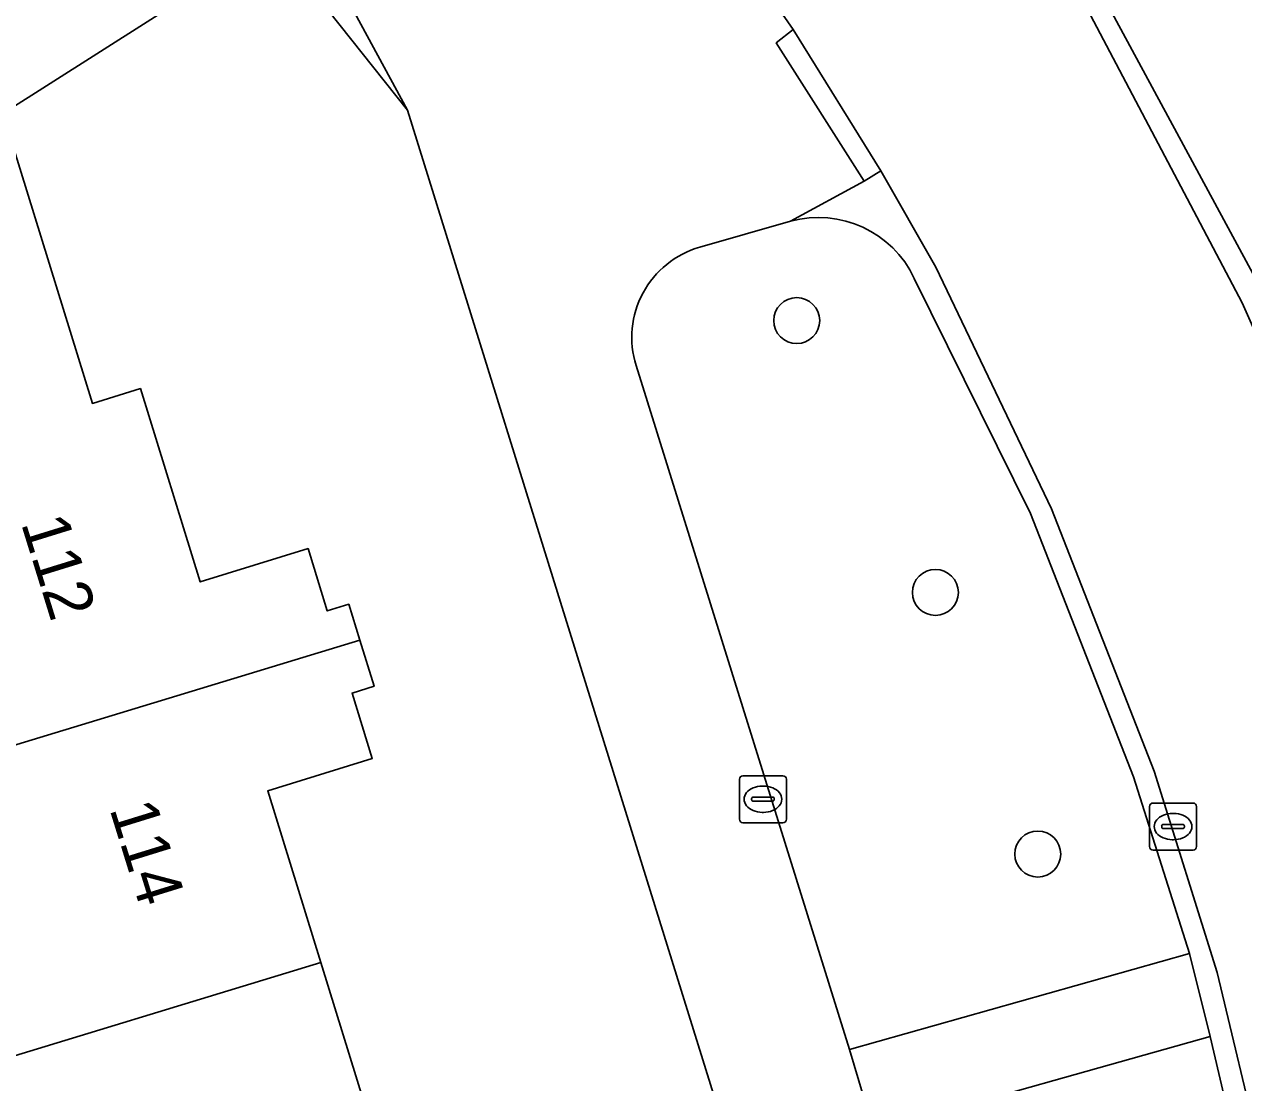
# Model space of a CAD drawing. Extents: x 163683 to 164494, y 382709 to 383872.
# Drawn here: x 164269.65 to 164295.58, y 383534.88 to 383557.4 of the extents above; entities that cross this region are included whole.
import ezdxf

# ---------------------------------------------------------------- set-up
doc = ezdxf.new("R2010")
doc.units = 0
for name, color, linetype in [('IMGEO_Boom', 7, 'Continuous'), ('IMGEO_Erf', 7, 'Continuous'), ('IMGEO_Groenvoorziening', 7, 'Continuous'), ('IMGEO_Kolk', 7, 'Continuous'), ('IMGEO_Pand', 7, 'Continuous'), ('IMGEO_Pand_nummerreeks', 7, 'Continuous'), ('IMGEO_Rijbaan_lokaal_open', 7, 'Continuous'), ('IMGEO_Voetpad_open', 7, 'Continuous')]:
    doc.layers.add(name, color=color, linetype=linetype)

msp = doc.modelspace()

# ---------------------------------------------------------------- linework, layer by layer
at = {"layer": 'IMGEO_Boom'}
for centre in [(164286.079, 383551.094), (164289.028, 383545.31), (164291.206, 383539.745)]:
    msp.add_circle(centre, 0.489, dxfattribs=at)
at = {"layer": 'IMGEO_Erf'}
for points in [[(164277.799, 383555.574), (164275.874, 383558.003), (164273.332, 383558.141), (164248.342, 383542.241)], [(164292.236, 383509.143), (164277.799, 383555.574)], [(164269.256, 383555.304), (164271.101, 383549.332), (164272.123, 383549.647), (164273.395, 383545.535), (164275.687, 383546.244), (164276.096, 383544.919), (164276.552, 383545.06), (164276.787, 383544.295), (164277.092, 383543.313), (164276.622, 383543.168), (164277.053, 383541.775), (164274.829, 383541.087), (164275.959, 383537.435), (164277.181, 383533.486)]]:
    msp.add_lwpolyline(points, dxfattribs=at)
at = {"layer": 'IMGEO_Groenvoorziening'}
for points in [[(164302.894, 383562.477), (164292.353, 383558.328), (164292.686, 383557.818), (164295.974, 383551.739), (164298.084, 383546.846), (164299.909, 383541.849), (164301.213, 383537.247), (164302.99, 383537.946), (164306.285, 383539.455), (164302.684, 383549.664), (164299.769, 383555.551)], [(164285.947, 383553.209), (164284.018, 383552.655)], [(164282.663, 383550.139), (164287.199, 383535.583), (164294.43, 383537.626), (164293.239, 383541.391), (164291.053, 383546.992), (164288.58, 383551.993)], [(164296.549, 383525.915), (164296.123, 383529.334), (164295.48, 383533.257), (164294.871, 383535.863), (164287.721, 383533.847), (164292.814, 383517.502)]]:
    msp.add_lwpolyline(points, dxfattribs=at)
for centre, radius, start, end in [((164286.539, 383551.032), 2.256, 25.2156, 105.2065), ((164284.57, 383550.735), 1.998, 106.0474, 197.3429)]:
    msp.add_arc(centre, radius, start, end, dxfattribs=at)
at = {"layer": 'IMGEO_Kolk'}
for p, q in [((164284.86, 383540.485), (164284.86, 383541.337)), ((164284.935, 383541.411), (164285.787, 383541.411)), ((164285.861, 383541.337), (164285.861, 383540.485)), ((164285.162, 383540.954), (164285.56, 383540.954)), ((164285.348, 383541.191), (164285.373, 383541.191)), ((164285.119, 383540.905), (164285.119, 383540.917)), ((164285.557, 383540.868), (164285.159, 383540.868)), ((164285.603, 383540.917), (164285.603, 383540.905)), ((164293.582, 383539.904), (164293.582, 383540.756)), ((164293.657, 383540.83), (164294.509, 383540.83)), ((164294.583, 383540.756), (164294.583, 383539.904)), ((164285.371, 383540.631), (164285.346, 383540.631)), ((164294.07, 383540.61), (164294.095, 383540.61)), ((164285.787, 383540.411), (164284.935, 383540.411)), ((164293.841, 383540.324), (164293.841, 383540.336)), ((164294.279, 383540.287), (164293.881, 383540.287)), ((164293.884, 383540.373), (164294.282, 383540.373)), ((164294.325, 383540.336), (164294.325, 383540.324)), ((164294.093, 383540.05), (164294.068, 383540.05)), ((164294.509, 383539.83), (164293.657, 383539.83))]:
    msp.add_line(p, q, dxfattribs=at)
for points in [[(164284.86, 383540.485), (164284.86, 383541.337)], [(164284.935, 383541.411), (164285.787, 383541.411)], [(164285.861, 383541.337), (164285.861, 383540.485)], [(164293.582, 383539.904), (164293.582, 383540.756)], [(164293.657, 383540.83), (164294.509, 383540.83)], [(164294.583, 383540.756), (164294.583, 383539.904)], [(164285.787, 383540.411), (164284.935, 383540.411)], [(164294.509, 383539.83), (164293.657, 383539.83)]]:
    msp.add_lwpolyline(points, dxfattribs=at)
for centre, radius, start, end in [((164284.937, 383541.335), 0.0765, 91.552, 178.448), ((164284.937, 383541.335), 0.0765, 91.552, 178.448), ((164285.785, 383541.335), 0.0765, 1.552, 88.448), ((164285.785, 383541.335), 0.0765, 1.552, 88.448), ((164285.159, 383540.914), 0.0403, 85.8775, 175.7526), ((164285.564, 383540.916), 0.0386, 1.7309, 96.639), ((164285.156, 383540.904), 0.0366, 178.938, 274.7102), ((164285.56, 383540.911), 0.043, 264.8664, 352.4533), ((164293.659, 383540.754), 0.0765, 91.552, 178.448), ((164293.659, 383540.754), 0.0765, 91.552, 178.448), ((164294.507, 383540.754), 0.0765, 1.552, 88.448), ((164294.507, 383540.754), 0.0765, 1.552, 88.448), ((164284.937, 383540.487), 0.0765, 181.552, 268.448), ((164284.937, 383540.487), 0.0765, 181.552, 268.448), ((164285.785, 383540.487), 0.0765, 271.552, 358.448), ((164285.785, 383540.487), 0.0765, 271.552, 358.448), ((164293.881, 383540.333), 0.0403, 85.8775, 175.7526), ((164293.878, 383540.323), 0.0366, 178.938, 274.7102), ((164294.282, 383540.33), 0.043, 264.8664, 352.4533), ((164294.286, 383540.335), 0.0386, 1.7309, 96.639), ((164293.659, 383539.906), 0.0765, 181.552, 268.448), ((164293.659, 383539.906), 0.0765, 181.552, 268.448), ((164294.507, 383539.906), 0.0765, 271.552, 358.448), ((164294.507, 383539.906), 0.0765, 271.552, 358.448)]:
    msp.add_arc(centre, radius, start, end, dxfattribs=at)
for centre, major_axis, ratio, start_param, end_param in [((164285.347, 383540.911), (-0.387, 0.002), 0.722429, 4.712389, 7.853982), ((164285.372, 383540.911), (-0.39, 0.002), 0.717154, 1.570796, 4.712389), ((164294.069, 383540.33), (-0.387, 0.002), 0.722429, 4.712389, 7.853982), ((164294.094, 383540.33), (-0.39, 0.002), 0.717154, 1.570796, 4.712389)]:
    msp.add_ellipse(centre, major_axis=major_axis, ratio=ratio, start_param=start_param, end_param=end_param, dxfattribs=at)
at = {"layer": 'IMGEO_Pand'}
for points in [[(164266.083, 383541.038), (164276.787, 383544.295), (164276.552, 383545.06), (164276.096, 383544.919), (164275.687, 383546.244), (164273.395, 383545.535), (164272.123, 383549.647), (164271.101, 383549.332), (164269.256, 383555.304), (164263.944, 383551.987), (164265.316, 383547.544), (164264.178, 383547.192)], [(164266.083, 383541.038), (164267.951, 383534.999), (164275.959, 383537.435), (164274.829, 383541.087), (164277.053, 383541.775), (164276.622, 383543.168), (164277.092, 383543.313), (164276.787, 383544.295)], [(164279.404, 383534.174), (164277.181, 383533.486), (164275.959, 383537.435), (164267.951, 383534.999), (164264.349, 383533.884), (164266.218, 383527.844), (164269.82, 383528.959), (164280.516, 383532.214), (164280.274, 383532.995), (164279.812, 383532.852)]]:
    msp.add_lwpolyline(points, close=True, dxfattribs=at)
at = {"layer": 'IMGEO_Rijbaan_lokaal_open'}
for points in [[(164302.009, 383530.435), (164300.793, 383537.003), (164299.425, 383541.766), (164297.672, 383546.69), (164295.552, 383551.471), (164292.33, 383557.592), (164288.778, 383562.985), (164285.331, 383567.442), (164281.117, 383572.046), (164276.318, 383576.386)], [(164269.76, 383574.647), (164274.618, 383570.645), (164278.958, 383566.373), (164281.972, 383562.836), (164284.157, 383559.941), (164284.304, 383559.744), (164286.001, 383557.284), (164287.868, 383554.28), (164289.039, 383552.234), (164291.501, 383547.09), (164293.683, 383541.505), (164295.019, 383537.223), (164295.947, 383533.335)]]:
    msp.add_lwpolyline(points, dxfattribs=at)
at = {"layer": 'IMGEO_Voetpad_open'}
for points in [[(164276.318, 383576.386), (164281.117, 383572.046), (164285.331, 383567.442), (164288.778, 383562.985), (164292.33, 383557.592), (164295.552, 383551.471), (164297.672, 383546.69), (164299.425, 383541.766), (164300.793, 383537.003), (164301.213, 383537.247), (164299.909, 383541.849), (164298.084, 383546.846), (164295.974, 383551.739), (164292.686, 383557.818), (164292.353, 383558.328), (164290.899, 383560.55), (164289.043, 383563.387), (164285.362, 383568.058), (164281.446, 383572.367), (164276.604, 383576.775)], [(164272.976, 383564.477), (164277.799, 383555.574), (164292.236, 383509.143)], [(164285.645, 383557.001), (164286.001, 383557.284), (164284.304, 383559.744), (164284.157, 383559.941)], [(164284.018, 383552.655), (164285.947, 383553.209), (164287.516, 383554.059), (164285.645, 383557.001)], [(164295.019, 383537.223), (164293.683, 383541.505), (164291.501, 383547.09), (164289.039, 383552.234), (164287.868, 383554.28), (164287.516, 383554.059), (164285.947, 383553.209)], [(164288.58, 383551.993), (164291.053, 383546.992), (164293.239, 383541.391), (164294.43, 383537.626), (164294.871, 383535.863), (164295.48, 383533.257), (164296.123, 383529.334), (164296.549, 383525.915), (164296.825, 383522.068), (164296.878, 383517.899)], [(164292.814, 383517.502), (164287.721, 383533.847), (164287.199, 383535.583), (164282.663, 383550.139)], [(164295.017, 383515.951), (164297.231, 383515.236), (164297.349, 383517.476), (164297.363, 383519.994), (164297.043, 383526.189), (164296.612, 383529.384), (164295.947, 383533.335), (164295.019, 383537.223)]]:
    msp.add_lwpolyline(points, dxfattribs=at)
for points in [[(164273.332, 383558.141), (164275.874, 383558.003), (164277.799, 383555.574), (164272.976, 383564.477), (164271.784, 383561.121), (164269.548, 383559.211), (164269.64, 383559.158), (164261.267, 383553.649), (164261.225, 383553.673), (164246.457, 383543.931), (164248.342, 383542.241)], [(164286.001, 383557.284), (164285.645, 383557.001), (164287.516, 383554.059), (164287.868, 383554.28)], [(164294.43, 383537.626), (164287.199, 383535.583), (164287.721, 383533.847), (164294.871, 383535.863)]]:
    msp.add_lwpolyline(points, close=True, dxfattribs=at)
for centre, radius, start, end in [((164286.539, 383551.032), 2.256, 25.2156, 105.2065), ((164284.57, 383550.735), 1.998, 106.0474, 197.3429)]:
    msp.add_arc(centre, radius, start, end, dxfattribs=at)

# ---------------------------------------------------------------- texts
at = {"layer": 'IMGEO_Pand_nummerreeks'}
for s, p in [('112', (164269.576, 383546.787)), ('114', (164271.459, 383540.711))]:
    msp.add_text(s, height=1, rotation=287.2114, dxfattribs=at).set_placement(p)

doc.saveas('drawing.dxf')
